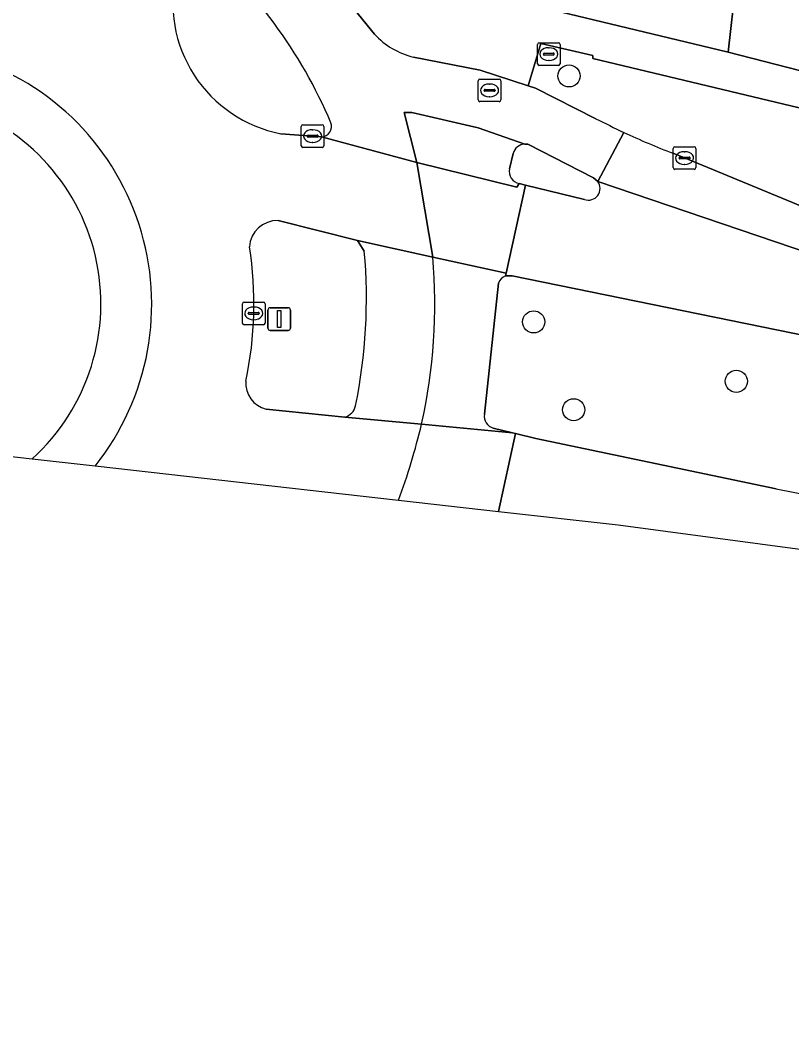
# Model space of a CAD drawing. Extents: x 162026 to 163502, y 387295 to 388169.
# Drawn here: x 162355.04 to 162389.15, y 387368.25 to 387412.57 of the extents above; entities that cross this region are included whole.
import ezdxf

# ---------------------------------------------------------------- set-up
doc = ezdxf.new("R2010")
doc.units = 0
for name, color, linetype in [('IMGEO_Berm_groen', 7, 'Continuous'), ('IMGEO_Boom', 7, 'Continuous'), ('IMGEO_Brandkraan', 7, 'Continuous'), ('IMGEO_Erf', 7, 'Continuous'), ('IMGEO_Fietspad_gesloten', 7, 'Continuous'), ('IMGEO_Groenvoorziening', 7, 'Continuous'), ('IMGEO_Kolk', 7, 'Continuous'), ('IMGEO_Lichtmast', 7, 'Continuous'), ('IMGEO_Muur', 7, 'Continuous'), ('IMGEO_Pand', 7, 'Continuous'), ('IMGEO_Rijbaan_lokaal_gesloten', 7, 'Continuous'), ('IMGEO_Rijbaan_lokaal_open', 7, 'Continuous'), ('IMGEO_Rioolput', 7, 'Continuous'), ('IMGEO_Verkeerseiland_gesloten', 7, 'Continuous'), ('IMGEO_Verkeerseiland_groen', 7, 'Continuous'), ('IMGEO_Voetpad_open', 7, 'Continuous')]:
    doc.layers.add(name, color=color, linetype=linetype)

msp = doc.modelspace()

# ---------------------------------------------------------------- linework, layer by layer
at = {"layer": 'IMGEO_Berm_groen'}
for points in [[(162376.793, 387401.271), (162376.494, 387401.259)], [(162425.53, 387390.413), (162418.248, 387392.291), (162412.634, 387393.669), (162405.374, 387395.373), (162398.853, 387396.753), (162376.793, 387401.271)], [(162376.188, 387400.942), (162375.567, 387395.15)], [(162341.834, 387394.725), (162350.509, 387393.747), (162355.575, 387393.176)], [(162375.952, 387394.541), (162376.799, 387394.335), (162376.939, 387394.301), (162377.842, 387394.075), (162388.45, 387391.853)]]:
    msp.add_lwpolyline(points, dxfattribs=at)
for centre, radius, start, end in [((162349.359, 387400.031), 9.254, 312.2006, 74.0435), ((162376.663, 387400.79), 0.499, 109.8061, 162.217), ((162376.083, 387395.05), 0.526, 169.0727, 255.5282), ((162482.945, 387881.492), 498.674, 259.07678, 262.18127)]:
    msp.add_arc(centre, radius, start, end, dxfattribs=at)
at = {"layer": 'IMGEO_Boom'}
for centre in [(162379.301, 387410.098), (162377.739, 387399.232), (162386.693, 387396.604), (162379.506, 387395.348)]:
    msp.add_circle(centre, 0.489, dxfattribs=at)
at = {"layer": 'IMGEO_Brandkraan'}
for p, q in [((162377.908, 387410.636), (162377.908, 387411.488)), ((162377.983, 387411.562), (162378.835, 387411.562)), ((162378.909, 387411.488), (162378.909, 387410.636)), ((162378.167, 387411.056), (162378.167, 387411.068)), ((162378.605, 387411.019), (162378.207, 387411.019)), ((162378.21, 387411.105), (162378.608, 387411.105)), ((162378.396, 387411.342), (162378.421, 387411.342)), ((162378.651, 387411.068), (162378.651, 387411.056)), ((162378.835, 387410.562), (162377.983, 387410.562)), ((162378.419, 387410.782), (162378.394, 387410.782))]:
    msp.add_line(p, q, dxfattribs=at)
for points in [[(162377.908, 387410.636), (162377.908, 387411.488)], [(162377.983, 387411.562), (162378.835, 387411.562)], [(162378.909, 387411.488), (162378.909, 387410.636)], [(162378.835, 387410.562), (162377.983, 387410.562)]]:
    msp.add_lwpolyline(points, dxfattribs=at)
for centre, radius, start, end in [((162377.985, 387411.486), 0.0765, 91.552, 178.448), ((162377.985, 387411.486), 0.0765, 91.552, 178.448), ((162378.833, 387411.486), 0.0765, 1.552, 88.448), ((162378.833, 387411.486), 0.0765, 1.552, 88.448), ((162378.207, 387411.065), 0.0403, 85.8775, 175.7526), ((162378.204, 387411.055), 0.0366, 178.938, 274.7102), ((162378.608, 387411.062), 0.043, 264.8664, 352.4533), ((162378.612, 387411.067), 0.0386, 1.7309, 96.639), ((162377.985, 387410.638), 0.0765, 181.552, 268.448), ((162377.985, 387410.638), 0.0765, 181.552, 268.448), ((162378.833, 387410.638), 0.0765, 271.552, 358.448), ((162378.833, 387410.638), 0.0765, 271.552, 358.448)]:
    msp.add_arc(centre, radius, start, end, dxfattribs=at)
for centre, major_axis, ratio, start_param, end_param in [((162378.395, 387411.062), (-0.387, 0.002), 0.722429, 4.712389, 7.853982), ((162378.42, 387411.062), (-0.39, 0.002), 0.717154, 1.570796, 4.712389)]:
    msp.add_ellipse(centre, major_axis=major_axis, ratio=ratio, start_param=start_param, end_param=end_param, dxfattribs=at)
at = {"layer": 'IMGEO_Erf'}
msp.add_lwpolyline([(162391.38, 387449.925), (162388.505, 387450.25), (162387.82, 387444.289), (162387.137, 387438.348), (162387.134, 387438.321), (162385.833, 387438.468), (162385.806, 387438.236), (162385.147, 387432.501), (162384.462, 387426.543), (162383.777, 387420.583), (162383.641, 387419.398), (162383.201, 387415.569), (162385.799, 387415.271), (162386.677, 387414.163), (162386.331, 387411.152), (162391.662, 387409.78)], dxfattribs=at)
at = {"layer": 'IMGEO_Fietspad_gesloten'}
for points in [[(162370.708, 387411.942), (162368.334, 387414.881), (162367.279, 387416.327)], [(162380.493, 387408.209), (162377.814, 387409.551), (162377.495, 387409.656), (162375.368, 387410.356), (162372.429, 387410.931)], [(162368.37, 387407.408), (162372.573, 387406.278), (162372.014, 387408.489), (162372.355, 387408.478), (162375.28, 387407.8), (162377.345, 387407.089), (162377.483, 387407.077), (162380.39, 387405.589), (162380.574, 387405.433), (162381.722, 387407.605)], [(162373.282, 387402.094), (162369.95, 387402.824), (162370.253, 387402.356)], [(162369.396, 387395.024), (162372.784, 387394.708)]]:
    msp.add_lwpolyline(points, dxfattribs=at)
for centre, radius, start, end in [((162349.148, 387399.739), 21.306, 22.8824, 50.1851), ((162373.198, 387414.21), 3.368, 222.3301, 256.8058), ((162368.348, 387407.866), 0.459, 272.8024, 20.1616), ((162394.317, 387434.785), 29.956, 242.5182, 245.1376), ((162346.907, 387400.251), 23.441, 348.3528, 5.1511), ((162348.993, 387400.022), 24.378, 347.4094, 4.876), ((162369.209, 387395.671), 0.674, 286.1325, 346.9574)]:
    msp.add_arc(centre, radius, start, end, dxfattribs=at)
at = {"layer": 'IMGEO_Groenvoorziening'}
for points in [[(162378.049, 387411.538), (162377.495, 387409.656), (162377.814, 387409.551), (162380.493, 387408.209)], [(162383.903, 387406.679), (162390.026, 387404.153), (162390.673, 387406.855), (162396.508, 387405.474), (162396.863, 387406.924), (162380.357, 387410.869), (162380.357, 387410.999), (162378.049, 387411.538)]]:
    msp.add_lwpolyline(points, dxfattribs=at)
for centre, radius, start, end in [((162394.317, 387434.785), 29.956, 242.5182, 245.1376), ((162393.971, 387433.424), 28.577, 244.6191, 249.3711)]:
    msp.add_arc(centre, radius, start, end, dxfattribs=at)
at = {"layer": 'IMGEO_Kolk'}
for p, q in [((162367.544, 387407.939), (162368.396, 387407.939)), ((162367.469, 387407.013), (162367.469, 387407.865)), ((162367.728, 387407.433), (162367.728, 387407.445)), ((162367.771, 387407.482), (162368.169, 387407.482)), ((162367.957, 387407.719), (162367.982, 387407.719)), ((162368.212, 387407.445), (162368.212, 387407.433)), ((162368.47, 387407.865), (162368.47, 387407.013)), ((162368.166, 387407.396), (162367.768, 387407.396)), ((162367.98, 387407.159), (162367.955, 387407.159)), ((162368.396, 387406.939), (162367.544, 387406.939)), ((162383.906, 387406.045), (162383.906, 387406.897)), ((162383.981, 387406.971), (162384.833, 387406.971)), ((162384.394, 387406.751), (162384.419, 387406.751)), ((162384.907, 387406.897), (162384.907, 387406.045)), ((162384.165, 387406.465), (162384.165, 387406.477)), ((162384.603, 387406.428), (162384.205, 387406.428)), ((162384.208, 387406.514), (162384.606, 387406.514)), ((162384.417, 387406.191), (162384.392, 387406.191)), ((162384.649, 387406.477), (162384.649, 387406.465)), ((162384.833, 387405.971), (162383.981, 387405.971)), ((162364.869, 387399.181), (162364.869, 387400.033)), ((162364.944, 387400.107), (162365.796, 387400.107)), ((162365.87, 387400.033), (162365.87, 387399.181)), ((162365.128, 387399.601), (162365.128, 387399.613)), ((162365.566, 387399.564), (162365.168, 387399.564)), ((162365.171, 387399.65), (162365.569, 387399.65)), ((162365.357, 387399.887), (162365.382, 387399.887)), ((162365.612, 387399.613), (162365.612, 387399.601)), ((162365.796, 387399.107), (162364.944, 387399.107)), ((162365.38, 387399.327), (162365.355, 387399.327))]:
    msp.add_line(p, q, dxfattribs=at)
for points in [[(162367.544, 387407.939), (162368.396, 387407.939)], [(162367.469, 387407.013), (162367.469, 387407.865)], [(162368.47, 387407.865), (162368.47, 387407.013)], [(162368.396, 387406.939), (162367.544, 387406.939)], [(162383.906, 387406.045), (162383.906, 387406.897)], [(162383.981, 387406.971), (162384.833, 387406.971)], [(162384.907, 387406.897), (162384.907, 387406.045)], [(162384.833, 387405.971), (162383.981, 387405.971)], [(162364.869, 387399.181), (162364.869, 387400.033)], [(162364.944, 387400.107), (162365.796, 387400.107)], [(162365.87, 387400.033), (162365.87, 387399.181)], [(162365.796, 387399.107), (162364.944, 387399.107)]]:
    msp.add_lwpolyline(points, dxfattribs=at)
for centre, radius, start, end in [((162367.546, 387407.863), 0.0765, 91.552, 178.448), ((162367.546, 387407.863), 0.0765, 91.552, 178.448), ((162368.394, 387407.863), 0.0765, 1.552, 88.448), ((162368.394, 387407.863), 0.0765, 1.552, 88.448), ((162367.768, 387407.442), 0.0403, 85.8775, 175.7526), ((162368.173, 387407.444), 0.0386, 1.7309, 96.639), ((162367.546, 387407.015), 0.0765, 181.552, 268.448), ((162367.546, 387407.015), 0.0765, 181.552, 268.448), ((162367.765, 387407.432), 0.0366, 178.938, 274.7102), ((162368.169, 387407.439), 0.043, 264.8664, 352.4533), ((162368.394, 387407.015), 0.0765, 271.552, 358.448), ((162368.394, 387407.015), 0.0765, 271.552, 358.448), ((162383.983, 387406.895), 0.0765, 91.552, 178.448), ((162383.983, 387406.895), 0.0765, 91.552, 178.448), ((162384.831, 387406.895), 0.0765, 1.552, 88.448), ((162384.831, 387406.895), 0.0765, 1.552, 88.448), ((162384.205, 387406.474), 0.0403, 85.8775, 175.7526), ((162384.202, 387406.464), 0.0366, 178.938, 274.7102), ((162384.606, 387406.471), 0.043, 264.8664, 352.4533), ((162384.61, 387406.476), 0.0386, 1.7309, 96.639), ((162383.983, 387406.047), 0.0765, 181.552, 268.448), ((162383.983, 387406.047), 0.0765, 181.552, 268.448), ((162384.831, 387406.047), 0.0765, 271.552, 358.448), ((162384.831, 387406.047), 0.0765, 271.552, 358.448), ((162364.946, 387400.031), 0.0765, 91.552, 178.448), ((162364.946, 387400.031), 0.0765, 91.552, 178.448), ((162365.794, 387400.031), 0.0765, 1.552, 88.448), ((162365.794, 387400.031), 0.0765, 1.552, 88.448), ((162365.168, 387399.61), 0.0403, 85.8775, 175.7526), ((162365.165, 387399.6), 0.0366, 178.938, 274.7102), ((162365.569, 387399.607), 0.043, 264.8664, 352.4533), ((162365.573, 387399.612), 0.0386, 1.7309, 96.639), ((162364.946, 387399.183), 0.0765, 181.552, 268.448), ((162364.946, 387399.183), 0.0765, 181.552, 268.448), ((162365.794, 387399.183), 0.0765, 271.552, 358.448), ((162365.794, 387399.183), 0.0765, 271.552, 358.448)]:
    msp.add_arc(centre, radius, start, end, dxfattribs=at)
for centre, major_axis, ratio, start_param, end_param in [((162367.956, 387407.439), (-0.387, 0.002), 0.722429, 4.712389, 7.853982), ((162367.981, 387407.439), (-0.39, 0.002), 0.717154, 1.570796, 4.712389), ((162384.393, 387406.471), (-0.387, 0.002), 0.722429, 4.712389, 7.853982), ((162384.418, 387406.471), (-0.39, 0.002), 0.717154, 1.570796, 4.712389), ((162365.356, 387399.607), (-0.387, 0.002), 0.722429, 4.712389, 7.853982), ((162365.381, 387399.607), (-0.39, 0.002), 0.717154, 1.570796, 4.712389)]:
    msp.add_ellipse(centre, major_axis=major_axis, ratio=ratio, start_param=start_param, end_param=end_param, dxfattribs=at)
at = {"layer": 'IMGEO_Lichtmast'}
for p, q in [((162365.997, 387398.954), (162365.997, 387399.754)), ((162365.997, 387399.754), (162365.997, 387398.954)), ((162366.097, 387399.854), (162366.887, 387399.854)), ((162366.887, 387399.854), (162366.097, 387399.854)), ((162366.987, 387399.754), (162366.987, 387398.954)), ((162366.987, 387398.954), (162366.987, 387399.754)), ((162366.887, 387398.854), (162366.097, 387398.854)), ((162366.097, 387398.854), (162366.887, 387398.854))]:
    msp.add_line(p, q, dxfattribs=at)
msp.add_lwpolyline([(162366.417, 387399.729), (162366.567, 387399.729), (162366.567, 387398.979), (162366.417, 387398.979), (162366.417, 387399.729)], dxfattribs=at)
for centre, start, end in [((162366.097, 387399.754), 90, 180), ((162366.097, 387399.754), 90, 180), ((162366.887, 387399.754), 0, 90), ((162366.887, 387399.754), 360, 90), ((162366.097, 387398.954), 180, 270), ((162366.097, 387398.954), 180, 270), ((162366.887, 387398.954), 270, 0), ((162366.887, 387398.954), 270, 0)]:
    msp.add_arc(centre, 0.1, start, end, dxfattribs=at)
at = {"layer": 'IMGEO_Muur'}
msp.add_lwpolyline([(162391.662, 387409.78), (162386.331, 387411.152)], dxfattribs=at)
at = {"layer": 'IMGEO_Pand'}
msp.add_lwpolyline([(162386.331, 387411.152), (162386.677, 387414.163), (162385.799, 387415.271), (162383.201, 387415.569), (162383.641, 387419.398), (162383.777, 387420.583), (162375.743, 387421.481), (162375.039, 387415.353), (162377.999, 387415.013), (162377.809, 387413.191)], close=True, dxfattribs=at)
at = {"layer": 'IMGEO_Rijbaan_lokaal_gesloten'}
for points in [[(162366.444, 387403.707), (162369.95, 387402.824), (162373.282, 387402.094), (162372.573, 387406.278), (162368.37, 387407.408), (162366.563, 387407.546)], [(162381.722, 387407.605), (162380.574, 387405.433), (162389.995, 387402.241), (162400.227, 387399.776), (162452.771, 387387.216), (162481.027, 387380.405)], [(162453.238, 387388.898), (162452.182, 387389.149), (162444.366, 387391.024), (162443.887, 387391.121), (162398.449, 387402.001), (162390.78, 387403.852), (162390.534, 387403.927), (162390.026, 387404.153), (162383.903, 387406.679)], [(162372.784, 387394.708), (162369.396, 387395.024), (162365.921, 387395.377)], [(162371.768, 387391.351), (162376.19, 387390.853), (162376.19, 387390.853), (162376.939, 387394.301), (162376.799, 387394.335), (162372.784, 387394.708)], [(162358.356, 387392.863), (162371.768, 387391.351)]]:
    msp.add_lwpolyline(points, dxfattribs=at)
msp.add_lwpolyline([(162376.52, 387401.378), (162377.378, 387405.275), (162377.091, 387405.345), (162376.992, 387405.176), (162372.573, 387406.278), (162373.282, 387402.094)], close=True, dxfattribs=at)
for centre, radius, start, end in [((162367.693, 387413.342), 5.905, 166.7956, 258.967), ((162349.432, 387400.003), 11.429, 321.3323, 74.6581), ((162393.971, 387433.424), 28.577, 244.6191, 249.3711), ((162366.406, 387402.479), 1.229, 88.2264, 176.9133), ((162348.995, 387400.013), 16.381, 348.0349, 8.8923), ((162366.19, 387396.52), 1.174, 175.2524, 256.7529), ((162344.185, 387401.531), 29.402, 339.7425, 346.5809), ((162344.185, 387401.531), 29.402, 339.7425, 346.5809)]:
    msp.add_arc(centre, radius, start, end, dxfattribs=at)
at = {"layer": 'IMGEO_Rijbaan_lokaal_open'}
for points in [[(162379.984, 387404.638), (162377.378, 387405.275), (162376.52, 387401.378), (162376.494, 387401.259), (162376.793, 387401.271), (162398.853, 387396.753), (162405.374, 387395.373), (162412.634, 387393.669), (162418.248, 387392.291), (162425.53, 387390.413)], [(162481.027, 387380.405), (162452.771, 387387.216), (162400.227, 387399.776), (162389.995, 387402.241), (162380.574, 387405.433)], [(162388.45, 387391.853), (162377.842, 387394.075), (162376.939, 387394.301), (162376.19, 387390.853), (162376.19, 387390.853), (162381.469, 387390.258), (162453.483, 387380.638), (162463.978, 387379.236), (162499.096, 387375.311), (162499.096, 387375.311), (162509.658, 387374.162), (162563.988, 387368.254)]]:
    msp.add_lwpolyline(points, dxfattribs=at)
for centre, radius, start, end in [((162380.155, 387405.128), 0.519, 250.7468, 36.0921), ((162482.945, 387881.492), 498.674, 259.07678, 262.18127)]:
    msp.add_arc(centre, radius, start, end, dxfattribs=at)
at = {"layer": 'IMGEO_Rioolput'}
for p, q in [((162375.289, 387409.035), (162375.289, 387409.887)), ((162375.364, 387409.961), (162376.216, 387409.961)), ((162375.777, 387409.741), (162375.802, 387409.741)), ((162376.29, 387409.887), (162376.29, 387409.035)), ((162375.548, 387409.455), (162375.548, 387409.467)), ((162375.986, 387409.418), (162375.588, 387409.418)), ((162375.591, 387409.504), (162375.989, 387409.504)), ((162376.032, 387409.467), (162376.032, 387409.455)), ((162376.216, 387408.961), (162375.364, 387408.961)), ((162375.8, 387409.181), (162375.775, 387409.181))]:
    msp.add_line(p, q, dxfattribs=at)
for points in [[(162375.289, 387409.035), (162375.289, 387409.887)], [(162375.364, 387409.961), (162376.216, 387409.961)], [(162376.29, 387409.887), (162376.29, 387409.035)], [(162376.216, 387408.961), (162375.364, 387408.961)]]:
    msp.add_lwpolyline(points, dxfattribs=at)
for centre, radius, start, end in [((162375.366, 387409.885), 0.0765, 91.552, 178.448), ((162375.366, 387409.885), 0.0765, 91.552, 178.448), ((162376.214, 387409.885), 0.0765, 1.552, 88.448), ((162376.214, 387409.885), 0.0765, 1.552, 88.448), ((162375.588, 387409.464), 0.0403, 85.8775, 175.7526), ((162375.585, 387409.454), 0.0366, 178.938, 274.7102), ((162375.989, 387409.461), 0.043, 264.8664, 352.4533), ((162375.993, 387409.466), 0.0386, 1.7309, 96.639), ((162375.366, 387409.037), 0.0765, 181.552, 268.448), ((162375.366, 387409.037), 0.0765, 181.552, 268.448), ((162376.214, 387409.037), 0.0765, 271.552, 358.448), ((162376.214, 387409.037), 0.0765, 271.552, 358.448)]:
    msp.add_arc(centre, radius, start, end, dxfattribs=at)
for centre, major_axis, ratio, start_param, end_param in [((162375.776, 387409.461), (-0.387, 0.002), 0.722429, 4.712389, 7.853982), ((162375.801, 387409.461), (-0.39, 0.002), 0.717154, 1.570796, 4.712389)]:
    msp.add_ellipse(centre, major_axis=major_axis, ratio=ratio, start_param=start_param, end_param=end_param, dxfattribs=at)
at = {"layer": 'IMGEO_Verkeerseiland_gesloten'}
for points in [[(162380.574, 387405.433), (162380.39, 387405.589), (162377.483, 387407.077), (162377.345, 387407.089)], [(162376.836, 387406.669), (162376.671, 387405.99)], [(162377.091, 387405.345), (162377.378, 387405.275), (162379.984, 387404.638)], [(162355.575, 387393.176), (162358.356, 387392.863)]]:
    msp.add_lwpolyline(points, dxfattribs=at)
for centre, radius, start, end in [((162349.432, 387400.003), 11.429, 321.3323, 74.6581), ((162349.359, 387400.031), 9.254, 312.2006, 74.0435), ((162377.369, 387406.541), 0.548, 92.5181, 166.5372), ((162377.202, 387405.876), 0.543, 167.9107, 258.2307), ((162380.155, 387405.128), 0.519, 250.7468, 36.0921)]:
    msp.add_arc(centre, radius, start, end, dxfattribs=at)
at = {"layer": 'IMGEO_Verkeerseiland_groen'}
for points in [[(162366.563, 387407.546), (162368.37, 387407.408)], [(162370.253, 387402.356), (162369.95, 387402.824), (162366.444, 387403.707)], [(162365.921, 387395.377), (162369.396, 387395.024)]]:
    msp.add_lwpolyline(points, dxfattribs=at)
for centre, radius, start, end in [((162349.148, 387399.739), 21.306, 22.8824, 50.1851), ((162367.693, 387413.342), 5.905, 166.7956, 258.967), ((162368.348, 387407.866), 0.459, 272.8024, 20.1616), ((162366.406, 387402.479), 1.229, 88.2264, 176.9133), ((162348.995, 387400.013), 16.381, 348.0349, 8.8923), ((162346.907, 387400.251), 23.441, 348.3528, 5.1511), ((162366.19, 387396.52), 1.174, 175.2524, 256.7529), ((162369.209, 387395.671), 0.674, 286.1325, 346.9574)]:
    msp.add_arc(centre, radius, start, end, dxfattribs=at)
at = {"layer": 'IMGEO_Voetpad_open'}
for points in [[(162367.279, 387416.327), (162368.334, 387414.881), (162370.708, 387411.942)], [(162452.941, 387395.422), (162447.498, 387396.697), (162442.45, 387397.88), (162424.994, 387401.97), (162404.454, 387406.677), (162397.856, 387408.293), (162396.253, 387408.686), (162394.477, 387409.121), (162391.662, 387409.78), (162386.331, 387411.152), (162377.809, 387413.191), (162373.56, 387414.003), (162373.616, 387414.217), (162371.957, 387414.634), (162371.947, 387414.533)], [(162372.429, 387410.931), (162375.368, 387410.356), (162377.495, 387409.656), (162378.049, 387411.538), (162380.357, 387410.999), (162380.357, 387410.869), (162396.863, 387406.924), (162396.508, 387405.474), (162390.673, 387406.855), (162390.026, 387404.153), (162390.534, 387403.927)], [(162377.345, 387407.089), (162375.28, 387407.8), (162372.355, 387408.478), (162372.014, 387408.489), (162372.573, 387406.278), (162376.992, 387405.176), (162377.091, 387405.345)], [(162376.671, 387405.99), (162376.836, 387406.669)], [(162376.494, 387401.259), (162376.52, 387401.378), (162373.282, 387402.094)], [(162375.567, 387395.15), (162376.188, 387400.942)], [(162372.784, 387394.708), (162376.799, 387394.335), (162375.952, 387394.541)]]:
    msp.add_lwpolyline(points, dxfattribs=at)
for centre, radius, start, end in [((162373.198, 387414.21), 3.368, 222.3301, 256.8058), ((162377.369, 387406.541), 0.548, 92.5181, 166.5372), ((162377.202, 387405.876), 0.543, 167.9107, 258.2307), ((162348.993, 387400.022), 24.378, 347.4094, 4.876), ((162376.663, 387400.79), 0.499, 109.8061, 162.217), ((162376.083, 387395.05), 0.526, 169.0727, 255.5282)]:
    msp.add_arc(centre, radius, start, end, dxfattribs=at)

doc.saveas('drawing.dxf')
